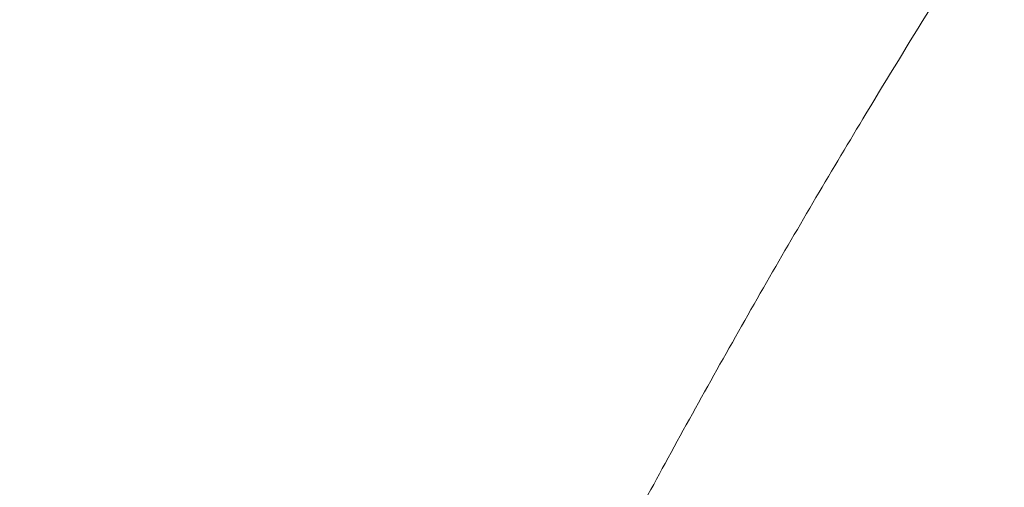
# Model space of a CAD drawing. Header units: millimetres. Extents: x 0 to 594, y 0 to 420.
# Tile 785 of 1056: x 421.774 to 423.564, y 166.909 to 167.759. Entities that reach past the tile are written whole.
import ezdxf

# ---------------------------------------------------------------- set-up
doc = ezdxf.new("R2010")
doc.units = ezdxf.units.MM
doc.layers.add('1', color=7, linetype='Continuous', true_color=0xffffff)

msp = doc.modelspace()

# ---------------------------------------------------------------- linework, layer by layer
at = {"layer": '1', "color": 155, "linetype": 'Continuous', "lineweight": 18}
for points, degree, knots in [([(427.0609, 172.1184), (426.9587, 172.023), (426.7329, 171.8091), (426.3101, 171.3928), (425.8716, 170.938), (425.3722, 170.3882), (424.9821, 169.9287), (424.6937, 169.5711), (424.5121, 169.3387), (424.3616, 169.1406), (424.2353, 168.9705), (424.1032, 168.7887), (423.9439, 168.5637), (423.7479, 168.2766), (423.5312, 167.9447), (423.3211, 167.6058), (423.1241, 167.2712), (422.9491, 166.9589), (422.7909, 166.6619), (422.6583, 166.4013), (422.5527, 166.185), (422.4725, 166.0151), (422.4081, 165.8753), (422.3562, 165.7598), (422.2887, 165.6068), (422.2076, 165.4163), (422.122, 165.2045), (422.0413, 164.9979), (421.9646, 164.7977), (421.89, 164.5993), (421.8173, 164.4025), (421.7487, 164.2138), (421.6853, 164.0365), (421.6255, 163.8662), (421.5715, 163.7096), (421.5178, 163.5514), (421.4655, 163.3936), (421.4149, 163.2377), (421.3717, 163.1011), (421.3346, 162.9811), (421.3027, 162.8756), (421.2739, 162.7784), (421.2481, 162.6893), (421.2239, 162.6038), (421.1874, 162.4729), (421.1452, 162.3145), (421.1035, 162.1495), (421.0721, 162.0202), (421.0554, 161.9445), (421.0473, 161.9013), (421.0442, 161.8815), (421.0431, 161.8723), (421.0428, 161.8695)], 3, [0, 0, 0, 0, 0.014226, 0.030268, 0.058986, 0.087709, 0.11712, 0.130884, 0.142908, 0.153123, 0.161529, 0.169244, 0.180866, 0.194752, 0.210902, 0.228476, 0.242569, 0.25691, 0.270511, 0.282108, 0.291854, 0.299522, 0.305153, 0.310522, 0.316611, 0.330669, 0.34749, 0.364798, 0.384286, 0.406006, 0.429964, 0.456657, 0.484408, 0.511013, 0.536434, 0.560668, 0.590611, 0.618519, 0.644392, 0.665774, 0.685534, 0.703673, 0.720191, 0.735096, 0.749509, 0.792964, 0.839045, 0.887763, 0.939122, 0.963039, 0.987483, 1, 1, 1, 1]), ([(427.5249, 148.1682), (426.6942, 148.5539), (424.9578, 149.7141), (423.3037, 151.3682), (422.0041, 153.3131), (421.109, 155.4742), (420.6526, 157.7685), (420.6526, 160.1076), (421.109, 162.4019), (422.0041, 164.563), (423.3037, 166.5079), (424.9577, 168.162), (426.6942, 169.3222), (427.5249, 169.7079)], 2, [0, 0, 0, 0.067892, 0.154314, 0.240735, 0.327157, 0.413578, 0.5, 0.586421, 0.672842, 0.759264, 0.845685, 0.932107, 1, 1, 1]), ([(427.5249, 148.1682), (426.6942, 148.5539), (424.9578, 149.7141), (423.3037, 151.3682), (422.0041, 153.3131), (421.109, 155.4742), (420.6526, 157.7685), (420.6526, 160.1076), (421.109, 162.4019), (422.0041, 164.563), (423.3037, 166.5079), (424.9577, 168.162), (426.4392, 169.1519), (426.9779, 169.4366)], 2, [0, 0, 0, 0.069467, 0.157892, 0.246316, 0.334741, 0.423166, 0.51159, 0.600015, 0.68844, 0.776864, 0.865289, 0.953714, 1, 1, 1])]:
    msp.add_open_spline(points, degree=degree, knots=knots, dxfattribs=at)

doc.saveas('drawing.dxf')
